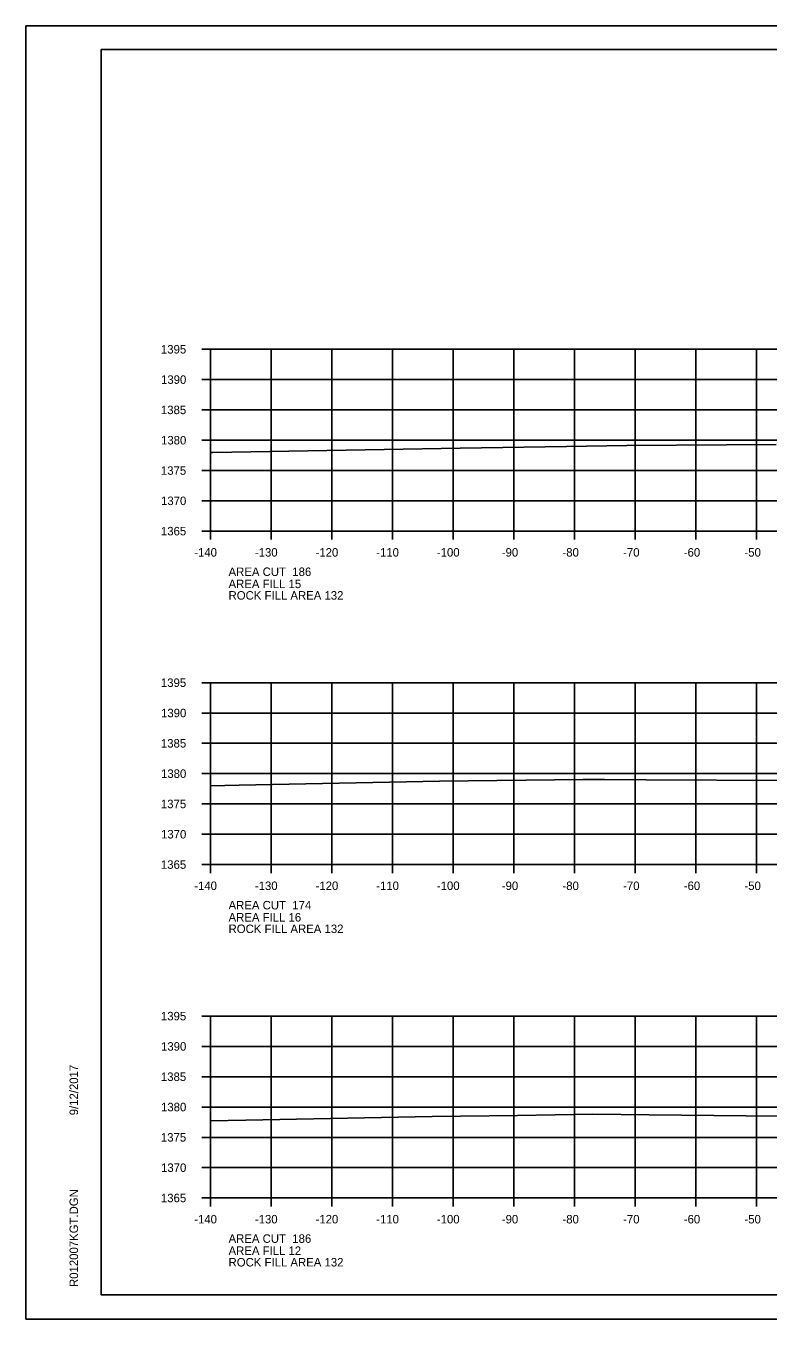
# Model space of a CAD drawing. Extents: x 1374311 to 1383814, y 384102 to 406278.
# Drawn here: x 1381458.2 to 1381580.6, y 395631.5 to 395844.9 of the extents above; entities that cross this region are included whole.
import ezdxf

# ---------------------------------------------------------------- set-up
doc = ezdxf.new("R2010")
doc.units = 0
for name, color, linetype in [('R_Axis', 7, 'Continuous'), ('R_Axis Annot', 7, 'Continuous'), ('R_Border', 7, 'Continuous'), ('R_Exist Surface', 7, 'Continuous'), ('R_Grid', 7, 'Continuous'), ('R_No Plot', 7, 'Continuous')]:
    doc.layers.add(name, color=color, linetype=linetype)

msp = doc.modelspace()

# ---------------------------------------------------------------- linework, layer by layer
at = {"layer": 'R_Axis'}
for p, q in [((1381487.26, 395791.5), (1381488.66, 395791.5)), ((1381488.66, 395761.5), (1381488.66, 395791.5)), ((1381487.26, 395786.5), (1381488.66, 395786.5)), ((1381487.26, 395781.5), (1381488.66, 395781.5)), ((1381487.26, 395776.5), (1381488.66, 395776.5)), ((1381487.26, 395771.5), (1381488.66, 395771.5)), ((1381487.26, 395766.5), (1381488.66, 395766.5)), ((1381487.26, 395761.5), (1381488.66, 395761.5)), ((1381488.66, 395761.5), (1381768.66, 395761.5)), ((1381488.66, 395760.1), (1381488.66, 395761.5)), ((1381498.66, 395760.1), (1381498.66, 395761.5)), ((1381508.66, 395760.1), (1381508.66, 395761.5)), ((1381518.66, 395760.1), (1381518.66, 395761.5)), ((1381528.66, 395760.1), (1381528.66, 395761.5)), ((1381538.66, 395760.1), (1381538.66, 395761.5)), ((1381548.66, 395760.1), (1381548.66, 395761.5)), ((1381558.66, 395760.1), (1381558.66, 395761.5)), ((1381568.66, 395760.1), (1381568.66, 395761.5)), ((1381578.66, 395760.1), (1381578.66, 395761.5)), ((1381487.26, 395736.5), (1381488.66, 395736.5)), ((1381488.66, 395706.5), (1381488.66, 395736.5)), ((1381487.26, 395731.5), (1381488.66, 395731.5)), ((1381487.26, 395726.5), (1381488.66, 395726.5)), ((1381487.26, 395721.5), (1381488.66, 395721.5)), ((1381487.26, 395716.5), (1381488.66, 395716.5)), ((1381487.26, 395711.5), (1381488.66, 395711.5)), ((1381487.26, 395706.5), (1381488.66, 395706.5)), ((1381488.66, 395706.5), (1381768.66, 395706.5)), ((1381488.66, 395705.1), (1381488.66, 395706.5)), ((1381498.66, 395705.1), (1381498.66, 395706.5)), ((1381508.66, 395705.1), (1381508.66, 395706.5)), ((1381518.66, 395705.1), (1381518.66, 395706.5)), ((1381528.66, 395705.1), (1381528.66, 395706.5)), ((1381538.66, 395705.1), (1381538.66, 395706.5)), ((1381548.66, 395705.1), (1381548.66, 395706.5)), ((1381558.66, 395705.1), (1381558.66, 395706.5)), ((1381568.66, 395705.1), (1381568.66, 395706.5)), ((1381578.66, 395705.1), (1381578.66, 395706.5)), ((1381487.26, 395681.5), (1381488.66, 395681.5)), ((1381488.66, 395651.5), (1381488.66, 395681.5)), ((1381487.26, 395676.5), (1381488.66, 395676.5)), ((1381487.26, 395671.5), (1381488.66, 395671.5)), ((1381487.26, 395666.5), (1381488.66, 395666.5)), ((1381487.26, 395661.5), (1381488.66, 395661.5)), ((1381487.26, 395656.5), (1381488.66, 395656.5)), ((1381487.26, 395651.5), (1381488.66, 395651.5)), ((1381488.66, 395651.5), (1381768.66, 395651.5)), ((1381488.66, 395650.1), (1381488.66, 395651.5)), ((1381498.66, 395650.1), (1381498.66, 395651.5)), ((1381508.66, 395650.1), (1381508.66, 395651.5)), ((1381518.66, 395650.1), (1381518.66, 395651.5)), ((1381528.66, 395650.1), (1381528.66, 395651.5)), ((1381538.66, 395650.1), (1381538.66, 395651.5)), ((1381548.66, 395650.1), (1381548.66, 395651.5)), ((1381558.66, 395650.1), (1381558.66, 395651.5)), ((1381568.66, 395650.1), (1381568.66, 395651.5)), ((1381578.66, 395650.1), (1381578.66, 395651.5))]:
    msp.add_line(p, q, dxfattribs=at)
at = {"layer": 'R_Border'}
for p, q in [((1381470.66, 395840.96), (1381786.84, 395840.96)), ((1381470.66, 395635.5), (1381470.66, 395840.96)), ((1381470.66, 395635.5), (1381470.66, 395635.5)), ((1381786.84, 395635.5), (1381470.66, 395635.5))]:
    msp.add_line(p, q, dxfattribs=at)
at = {"layer": 'R_Exist Surface'}
for points in [[(1381488.66, 395774.46), (1381489.07, 395774.47), (1381529.86, 395775.19), (1381547.39, 395775.49), (1381557.32, 395775.65), (1381581.91, 395775.78)], [(1381488.66, 395719.49), (1381493.43, 395719.58), (1381526.44, 395720.24), (1381550.13, 395720.51), (1381553.62, 395720.54), (1381560.45, 395720.5), (1381583.8, 395720.38)], [(1381488.66, 395664.25), (1381494.48, 395664.36), (1381525.23, 395664.95), (1381539.3, 395665.12), (1381551.68, 395665.31), (1381560.97, 395665.2), (1381582.29, 395665.01)]]:
    msp.add_lwpolyline(points, dxfattribs=at)
at = {"layer": 'R_Grid'}
for p, q in [((1381488.66, 395791.5), (1381768.66, 395791.5)), ((1381488.66, 395761.5), (1381488.66, 395791.5)), ((1381498.66, 395761.5), (1381498.66, 395791.5)), ((1381508.66, 395761.5), (1381508.66, 395791.5)), ((1381518.66, 395761.5), (1381518.66, 395791.5)), ((1381528.66, 395761.5), (1381528.66, 395791.5)), ((1381538.66, 395761.5), (1381538.66, 395791.5)), ((1381548.66, 395761.5), (1381548.66, 395791.5)), ((1381558.66, 395761.5), (1381558.66, 395791.5)), ((1381568.66, 395761.5), (1381568.66, 395791.5)), ((1381578.66, 395761.5), (1381578.66, 395791.5)), ((1381488.66, 395786.5), (1381768.66, 395786.5)), ((1381488.66, 395781.5), (1381768.66, 395781.5)), ((1381488.66, 395776.5), (1381768.66, 395776.5)), ((1381488.66, 395771.5), (1381768.66, 395771.5)), ((1381488.66, 395766.5), (1381768.66, 395766.5)), ((1381488.66, 395761.5), (1381768.66, 395761.5)), ((1381488.66, 395736.5), (1381768.66, 395736.5)), ((1381488.66, 395706.5), (1381488.66, 395736.5)), ((1381498.66, 395706.5), (1381498.66, 395736.5)), ((1381508.66, 395706.5), (1381508.66, 395736.5)), ((1381518.66, 395706.5), (1381518.66, 395736.5)), ((1381528.66, 395706.5), (1381528.66, 395736.5)), ((1381538.66, 395706.5), (1381538.66, 395736.5)), ((1381548.66, 395706.5), (1381548.66, 395736.5)), ((1381558.66, 395706.5), (1381558.66, 395736.5)), ((1381568.66, 395706.5), (1381568.66, 395736.5)), ((1381578.66, 395706.5), (1381578.66, 395736.5)), ((1381488.66, 395731.5), (1381768.66, 395731.5)), ((1381488.66, 395726.5), (1381768.66, 395726.5)), ((1381488.66, 395721.5), (1381768.66, 395721.5)), ((1381488.66, 395716.5), (1381768.66, 395716.5)), ((1381488.66, 395711.5), (1381768.66, 395711.5)), ((1381488.66, 395706.5), (1381768.66, 395706.5)), ((1381488.66, 395681.5), (1381768.66, 395681.5)), ((1381488.66, 395651.5), (1381488.66, 395681.5)), ((1381498.66, 395651.5), (1381498.66, 395681.5)), ((1381508.66, 395651.5), (1381508.66, 395681.5)), ((1381518.66, 395651.5), (1381518.66, 395681.5)), ((1381528.66, 395651.5), (1381528.66, 395681.5)), ((1381538.66, 395651.5), (1381538.66, 395681.5)), ((1381548.66, 395651.5), (1381548.66, 395681.5)), ((1381558.66, 395651.5), (1381558.66, 395681.5)), ((1381568.66, 395651.5), (1381568.66, 395681.5)), ((1381578.66, 395651.5), (1381578.66, 395681.5)), ((1381488.66, 395676.5), (1381768.66, 395676.5)), ((1381488.66, 395671.5), (1381768.66, 395671.5)), ((1381488.66, 395666.5), (1381768.66, 395666.5)), ((1381488.66, 395661.5), (1381768.66, 395661.5)), ((1381488.66, 395656.5), (1381768.66, 395656.5)), ((1381488.66, 395651.5), (1381768.66, 395651.5))]:
    msp.add_line(p, q, dxfattribs=at)
at = {"layer": 'R_No Plot'}
for p, q in [((1381458.26, 395844.85), (1381791.59, 395844.85)), ((1381458.26, 395631.52), (1381791.59, 395631.52))]:
    msp.add_line(p, q, dxfattribs=at)
for points in [[(1381458.25, 395844.85), (1381791.59, 395844.85), (1381791.59, 395631.51), (1381458.25, 395631.51)], [(1381704.58, 395840.96), (1381704.58, 395831.08), (1381740.31, 395831.08), (1381740.31, 395828.16), (1381763.51, 395828.16), (1381763.51, 395804.94), (1381786.84, 395804.94), (1381786.84, 395635.5), (1381470.66, 395635.5), (1381470.66, 395840.96)]]:
    msp.add_lwpolyline(points, close=True, dxfattribs=at)

# ---------------------------------------------------------------- texts
at = {"layer": 'R_Axis Annot'}
for s, p in [('1395', (1381480.51, 395790.8)), ('1390', (1381480.53, 395785.8)), ('1385', (1381480.51, 395780.8)), ('1380', (1381480.53, 395775.8)), ('1375', (1381480.51, 395770.8)), ('1370', (1381480.53, 395765.8)), ('1365', (1381480.51, 395760.8)), ('-140', (1381486, 395757.3)), ('-130', (1381496, 395757.3)), ('-120', (1381506, 395757.3)), ('-110', (1381516, 395757.3)), ('-100', (1381526, 395757.3)), ('-90', (1381536.7, 395757.3)), ('-80', (1381546.7, 395757.3)), ('-70', (1381556.7, 395757.3)), ('-60', (1381566.7, 395757.3)), ('-50', (1381576.7, 395757.3)), ('AREA CUT  186', (1381491.66, 395754.1)), ('AREA FILL 15', (1381491.66, 395752.1)), ('ROCK FILL AREA 132', (1381491.66, 395750.2)), ('1395', (1381480.51, 395735.8)), ('1390', (1381480.53, 395730.8)), ('1385', (1381480.51, 395725.8)), ('1380', (1381480.53, 395720.8)), ('1375', (1381480.51, 395715.8)), ('1370', (1381480.53, 395710.8)), ('1365', (1381480.51, 395705.8)), ('-140', (1381486, 395702.3)), ('-130', (1381496, 395702.3)), ('-120', (1381506, 395702.3)), ('-110', (1381516, 395702.3)), ('-100', (1381526, 395702.3)), ('-90', (1381536.7, 395702.3)), ('-80', (1381546.7, 395702.3)), ('-70', (1381556.7, 395702.3)), ('-60', (1381566.7, 395702.3)), ('-50', (1381576.7, 395702.3)), ('AREA CUT  174', (1381491.66, 395699.1)), ('AREA FILL 16', (1381491.66, 395697.1)), ('ROCK FILL AREA 132', (1381491.66, 395695.2)), ('1395', (1381480.51, 395680.8)), ('1390', (1381480.53, 395675.8)), ('1385', (1381480.51, 395670.8)), ('1380', (1381480.53, 395665.8)), ('1375', (1381480.51, 395660.8)), ('1370', (1381480.53, 395655.8)), ('1365', (1381480.51, 395650.8)), ('-140', (1381486, 395647.3)), ('-130', (1381496, 395647.3)), ('-120', (1381506, 395647.3)), ('-110', (1381516, 395647.3)), ('-100', (1381526, 395647.3)), ('-90', (1381536.7, 395647.3)), ('-80', (1381546.7, 395647.3)), ('-70', (1381556.7, 395647.3)), ('-60', (1381566.7, 395647.3)), ('-50', (1381576.7, 395647.3)), ('AREA CUT  186', (1381491.66, 395644.1)), ('AREA FILL 12', (1381491.66, 395642.1)), ('ROCK FILL AREA 132', (1381491.66, 395640.2))]:
    msp.add_text(s, height=1.4, dxfattribs=at).set_placement(p)
at = {"layer": 'R_Border'}
for s, p in [('9/12/2017', (1381466.85, 395665.14)), ('R012007KGT.DGN', (1381466.85, 395636.82))]:
    msp.add_text(s, height=1.4, rotation=90, dxfattribs=at).set_placement(p)

doc.saveas('drawing.dxf')
